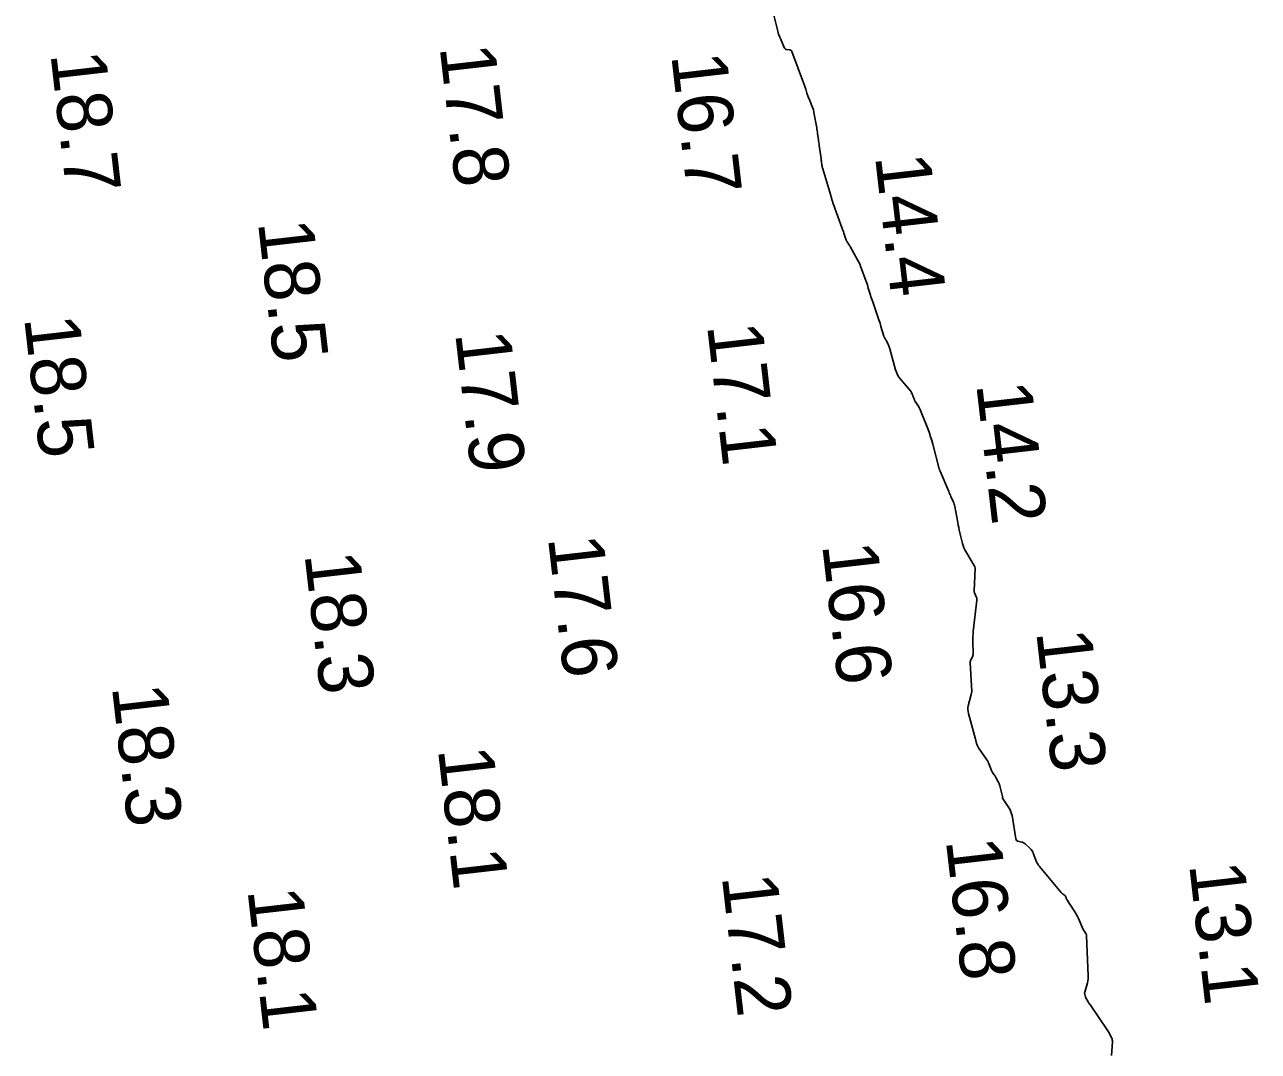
# Model space of a CAD drawing. Extents: x 1023796 to 1112670, y 656573 to 837340.
# Drawn here: x 1110407.1 to 1110519.1, y 679963.6 to 680056.8 of the extents above; entities that cross this region are included whole.
import ezdxf

# ---------------------------------------------------------------- set-up
doc = ezdxf.new("R2010")
doc.units = 0
doc.layers.add('V-CHAN-CONT-15FT', color=7, linetype='Continuous')
doc.layers.add('V-TOPO-SOUN', color=7, linetype='Continuous')

msp = doc.modelspace()

# ---------------------------------------------------------------- linework, layer by layer
at = {"layer": 'V-CHAN-CONT-15FT'}
msp.add_lwpolyline([(1110475.01, 680058.3), (1110475.53, 680056.11), (1110475.55, 680056.05), (1110475.56, 680056), (1110475.58, 680055.95), (1110475.6, 680055.9), (1110475.7, 680055.7), (1110475.72, 680055.65), (1110475.75, 680055.6), (1110475.77, 680055.55), (1110475.79, 680055.5), (1110476.13, 680054.71), (1110476.17, 680054.65), (1110476.21, 680054.61), (1110476.26, 680054.58), (1110476.32, 680054.57), (1110476.59, 680054.54), (1110476.66, 680054.53), (1110476.71, 680054.5), (1110476.75, 680054.45), (1110476.78, 680054.4), (1110477.93, 680051.31), (1110477.96, 680051.23), (1110477.99, 680051.14), (1110478.02, 680051.06), (1110478.05, 680050.97), (1110478.15, 680050.62), (1110478.17, 680050.53), (1110478.2, 680050.45), (1110478.23, 680050.36), (1110478.27, 680050.28), (1110478.41, 680049.95), (1110478.45, 680049.87), (1110478.48, 680049.78), (1110478.52, 680049.7), (1110478.55, 680049.62), (1110478.69, 680049.24), (1110478.72, 680049.15), (1110478.75, 680049.06), (1110478.77, 680048.96), (1110478.79, 680048.87), (1110479.04, 680047.47), (1110479.06, 680047.33), (1110479.09, 680047.2), (1110479.11, 680047.07), (1110479.13, 680046.93), (1110479.2, 680046.4), (1110479.22, 680046.26), (1110479.24, 680046.13), (1110479.26, 680046), (1110479.28, 680045.86), (1110479.44, 680044.67), (1110479.45, 680044.6), (1110479.46, 680044.52), (1110479.47, 680044.44), (1110479.48, 680044.36), (1110479.52, 680044.06), (1110479.53, 680043.98), (1110479.55, 680043.9), (1110479.57, 680043.83), (1110479.59, 680043.75), (1110480.32, 680041.32), (1110480.34, 680041.26), (1110480.36, 680041.19), (1110480.38, 680041.12), (1110480.4, 680041.05), (1110480.48, 680040.77), (1110480.5, 680040.7), (1110480.52, 680040.64), (1110480.55, 680040.57), (1110480.57, 680040.5), (1110481.36, 680038.33), (1110481.4, 680038.22), (1110481.44, 680038.11), (1110481.48, 680038), (1110481.51, 680037.89), (1110481.68, 680037.36), (1110481.71, 680037.29), (1110481.73, 680037.23), (1110481.77, 680037.16), (1110481.81, 680037.1), (1110481.97, 680036.87), (1110482, 680036.81), (1110482.04, 680036.75), (1110482.08, 680036.69), (1110482.12, 680036.62), (1110482.91, 680035.19), (1110482.92, 680035.17), (1110482.93, 680035.15), (1110482.94, 680035.12), (1110482.95, 680035.1), (1110482.98, 680035), (1110482.99, 680034.97), (1110483, 680034.95), (1110483.01, 680034.92), (1110483.02, 680034.9), (1110483.53, 680033.51), (1110483.58, 680033.35), (1110483.64, 680033.2), (1110483.69, 680033.04), (1110483.73, 680032.89), (1110483.92, 680032.26), (1110483.97, 680032.1), (1110484.02, 680031.95), (1110484.07, 680031.79), (1110484.13, 680031.64), (1110484.69, 680030.01), (1110484.74, 680029.86), (1110484.79, 680029.7), (1110484.83, 680029.55), (1110484.88, 680029.4), (1110485.13, 680028.54), (1110485.14, 680028.5), (1110485.16, 680028.47), (1110485.17, 680028.44), (1110485.19, 680028.41), (1110485.27, 680028.29), (1110485.29, 680028.26), (1110485.3, 680028.23), (1110485.32, 680028.2), (1110485.34, 680028.17), (1110485.56, 680027.73), (1110485.6, 680027.65), (1110485.63, 680027.56), (1110485.66, 680027.48), (1110485.69, 680027.39), (1110486.2, 680025.48), (1110486.28, 680025.25), (1110486.38, 680025.03), (1110486.5, 680024.82), (1110486.65, 680024.63), (1110487.56, 680023.56), (1110487.59, 680023.53), (1110487.62, 680023.49), (1110487.64, 680023.44), (1110487.66, 680023.4), (1110487.73, 680023.22), (1110487.74, 680023.18), (1110487.76, 680023.13), (1110487.78, 680023.09), (1110487.79, 680023.04), (1110487.88, 680022.81), (1110487.91, 680022.75), (1110487.93, 680022.7), (1110487.96, 680022.65), (1110487.99, 680022.6), (1110488.28, 680022.16), (1110488.33, 680022.07), (1110488.38, 680021.98), (1110488.43, 680021.88), (1110488.47, 680021.79), (1110489.15, 680020.04), (1110489.27, 680019.72), (1110489.38, 680019.39), (1110489.49, 680019.06), (1110489.58, 680018.72), (1110490.17, 680016.47), (1110490.18, 680016.45), (1110490.18, 680016.43), (1110490.19, 680016.42), (1110490.19, 680016.41), (1110490.2, 680016.39), (1110490.2, 680016.38), (1110490.2, 680016.37), (1110490.23, 680016.32), (1110490.24, 680016.31), (1110490.24, 680016.3), (1110490.25, 680016.29), (1110490.25, 680016.28), (1110491.03, 680014.41), (1110491.08, 680014.3), (1110491.13, 680014.19), (1110491.18, 680014.08), (1110491.23, 680013.96), (1110491.43, 680013.51), (1110491.48, 680013.4), (1110491.52, 680013.28), (1110491.55, 680013.17), (1110491.57, 680013.05), (1110491.85, 680011.6), (1110491.89, 680011.37), (1110491.94, 680011.14), (1110491.99, 680010.91), (1110492.04, 680010.68), (1110492.28, 680009.69), (1110492.33, 680009.5), (1110492.4, 680009.31), (1110492.48, 680009.13), (1110492.58, 680008.96), (1110493.15, 680008.01), (1110493.17, 680007.97), (1110493.2, 680007.93), (1110493.22, 680007.89), (1110493.25, 680007.85), (1110493.37, 680007.65), (1110493.38, 680007.63), (1110493.39, 680007.61), (1110493.4, 680007.59), (1110493.41, 680007.57), (1110493.42, 680007.47), (1110493.43, 680007.45), (1110493.43, 680007.43), (1110493.43, 680007.4), (1110493.43, 680007.38), (1110493.33, 680005.43), (1110493.34, 680005.36), (1110493.34, 680005.28), (1110493.36, 680005.21), (1110493.39, 680005.14), (1110493.52, 680004.86), (1110493.55, 680004.79), (1110493.57, 680004.72), (1110493.57, 680004.64), (1110493.57, 680004.56), (1110493.26, 680001.69), (1110493.24, 680001.48), (1110493.23, 680001.26), (1110493.22, 680001.05), (1110493.22, 680000.83), (1110493.25, 679999.68), (1110493.25, 679999.61), (1110493.23, 679999.53), (1110493.21, 679999.47), (1110493.18, 679999.4), (1110493.05, 679999.14), (1110493.02, 679999.07), (1110493, 679999.01), (1110492.99, 679998.94), (1110492.99, 679998.86), (1110493.13, 679996.26), (1110493.13, 679996.23), (1110493.12, 679996.21), (1110493.12, 679996.19), (1110493.11, 679996.16), (1110493.09, 679996.07), (1110493.08, 679996.05), (1110493.07, 679996.03), (1110493.07, 679996.01), (1110493.06, 679995.98), (1110492.81, 679994.96), (1110492.78, 679994.78), (1110492.77, 679994.6), (1110492.79, 679994.42), (1110492.82, 679994.24), (1110493.46, 679991.92), (1110493.47, 679991.89), (1110493.48, 679991.85), (1110493.49, 679991.82), (1110493.49, 679991.79), (1110493.52, 679991.65), (1110493.53, 679991.62), (1110493.54, 679991.59), (1110493.55, 679991.55), (1110493.56, 679991.52), (1110493.64, 679991.31), (1110493.66, 679991.27), (1110493.68, 679991.22), (1110493.71, 679991.18), (1110493.73, 679991.14), (1110494.49, 679990.04), (1110494.55, 679989.95), (1110494.6, 679989.85), (1110494.65, 679989.75), (1110494.69, 679989.64), (1110494.88, 679989.13), (1110494.9, 679989.07), (1110494.93, 679989.01), (1110494.97, 679988.95), (1110495.01, 679988.89), (1110495.17, 679988.67), (1110495.21, 679988.62), (1110495.25, 679988.56), (1110495.29, 679988.5), (1110495.32, 679988.44), (1110495.52, 679988.05), (1110495.57, 679987.96), (1110495.6, 679987.87), (1110495.63, 679987.78), (1110495.66, 679987.69), (1110495.92, 679986.71), (1110495.93, 679986.7), (1110495.93, 679986.69), (1110495.93, 679986.67), (1110495.92, 679986.66), (1110495.91, 679986.61), (1110495.91, 679986.6), (1110495.91, 679986.59), (1110495.91, 679986.58), (1110495.92, 679986.56), (1110496.52, 679985.65), (1110496.61, 679985.49), (1110496.68, 679985.32), (1110496.74, 679985.15), (1110496.78, 679984.97), (1110497.11, 679982.86), (1110497.14, 679982.79), (1110497.18, 679982.72), (1110497.24, 679982.68), (1110497.31, 679982.65), (1110497.66, 679982.57), (1110497.74, 679982.55), (1110497.82, 679982.51), (1110497.89, 679982.47), (1110497.96, 679982.41), (1110498.42, 679981.99), (1110498.51, 679981.9), (1110498.59, 679981.8), (1110498.66, 679981.69), (1110498.71, 679981.57), (1110499, 679980.77), (1110499.02, 679980.73), (1110499.04, 679980.7), (1110499.06, 679980.66), (1110499.08, 679980.62), (1110499.18, 679980.48), (1110499.2, 679980.45), (1110499.23, 679980.41), (1110499.26, 679980.38), (1110499.28, 679980.35), (1110501.24, 679977.98), (1110501.27, 679977.95), (1110501.3, 679977.92), (1110501.33, 679977.89), (1110501.37, 679977.86), (1110501.54, 679977.76), (1110501.57, 679977.74), (1110501.59, 679977.71), (1110501.62, 679977.68), (1110501.63, 679977.64), (1110501.68, 679977.49), (1110501.7, 679977.45), (1110501.72, 679977.42), (1110501.73, 679977.38), (1110501.76, 679977.35), (1110502.43, 679976.31), (1110502.53, 679976.14), (1110502.63, 679975.97), (1110502.72, 679975.8), (1110502.8, 679975.62), (1110503.25, 679974.64), (1110503.27, 679974.59), (1110503.29, 679974.54), (1110503.32, 679974.5), (1110503.35, 679974.45), (1110503.47, 679974.27), (1110503.5, 679974.23), (1110503.52, 679974.18), (1110503.53, 679974.13), (1110503.53, 679974.08), (1110503.69, 679970.43), (1110503.69, 679970.27), (1110503.68, 679970.11), (1110503.66, 679969.95), (1110503.62, 679969.79), (1110503.38, 679968.92), (1110503.37, 679968.89), (1110503.37, 679968.85), (1110503.37, 679968.81), (1110503.38, 679968.78), (1110503.43, 679968.6), (1110503.44, 679968.58), (1110503.44, 679968.56), (1110503.45, 679968.53), (1110503.45, 679968.51), (1110503.47, 679968.43), (1110503.48, 679968.41), (1110503.49, 679968.39), (1110503.49, 679968.37), (1110503.5, 679968.35), (1110503.69, 679968.05), (1110503.72, 679967.99), (1110503.76, 679967.94), (1110503.79, 679967.88), (1110503.83, 679967.83), (1110505.49, 679965.41), (1110505.54, 679965.33), (1110505.59, 679965.25), (1110505.63, 679965.17), (1110505.67, 679965.09), (1110505.83, 679964.76), (1110505.86, 679964.68), (1110505.88, 679964.59), (1110505.89, 679964.5), (1110505.89, 679964.41), (1110505.8, 679963.17)], dxfattribs=at)

# ---------------------------------------------------------------- texts
at = {"layer": 'V-TOPO-SOUN'}
for s, p in [('18.7 ', (1110409.46, 680054.2)), ('17.8 ', (1110444.8, 680054.82)), ('16.7 ', (1110465.83, 680054.07)), ('14.4 ', (1110484.33, 680044.88)), ('18.5 ', (1110428.3, 680038.89)), ('18.5 ', (1110407.07, 680030.2)), ('17.1 ', (1110469.08, 680029.53)), ('17.9 ', (1110446.21, 680028.81)), ('14.2 ', (1110493.52, 680024.18)), ('17.6 ', (1110454.63, 680010.23)), ('16.6 ', (1110479.53, 680009.6)), ('18.3 ', (1110432.53, 680008.73)), ('13.3 ', (1110498.96, 680001.68)), ('18.3 ', (1110415.04, 679996.69)), ('18.1 ', (1110444.64, 679991.02)), ('16.8 ', (1110490.76, 679982.74)), ('13.1 ', (1110512.85, 679980.55)), ('17.2 ', (1110470.42, 679979.46)), ('18.1 ', (1110427.35, 679978.22))]:
    msp.add_text(s, height=5, rotation=276.5594, dxfattribs=at).set_placement(p)

doc.saveas('drawing.dxf')
